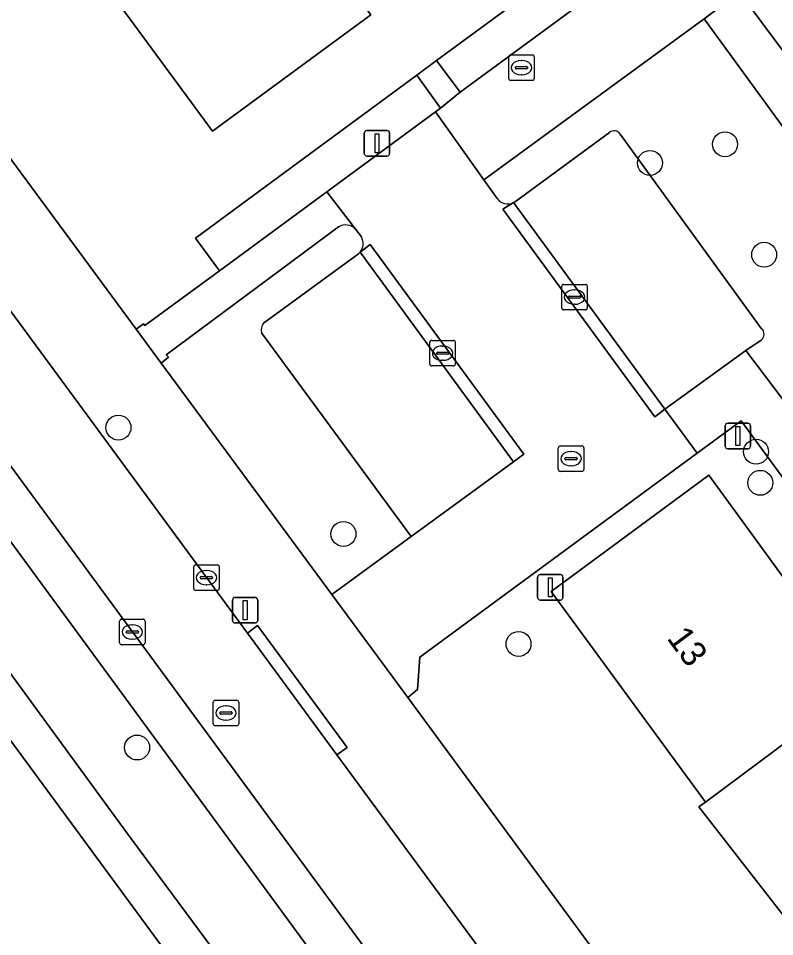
# Model space of a CAD drawing. Extents: x 161798 to 162385, y 382315 to 382833.
# Drawn here: x 161979.15 to 162008.8, y 382435.21 to 382471.21 of the extents above; entities that cross this region are included whole.
import ezdxf

# ---------------------------------------------------------------- set-up
doc = ezdxf.new("R2010")
doc.units = 0
for name, color, linetype in [('IMGEO_Boom', 7, 'Continuous'), ('IMGEO_Erf', 7, 'Continuous'), ('IMGEO_Groenvoorziening', 7, 'Continuous'), ('IMGEO_Kolk', 7, 'Continuous'), ('IMGEO_Lichtmast', 7, 'Continuous'), ('IMGEO_Pand', 7, 'Continuous'), ('IMGEO_Pand_nummerreeks', 7, 'Continuous'), ('IMGEO_Parkeervlak_open', 7, 'Continuous'), ('IMGEO_Rijbaan_lokaal_open', 7, 'Continuous'), ('IMGEO_Rioolput', 7, 'Continuous'), ('IMGEO_Voetpad_open', 7, 'Continuous')]:
    doc.layers.add(name, color=color, linetype=linetype)

msp = doc.modelspace()

# ---------------------------------------------------------------- linework, layer by layer
at = {"layer": 'IMGEO_Boom'}
for centre in [(162006.853, 382466.276), (162003.909, 382465.545), (162008.388, 382461.945), (161983.07, 382455.167), (162008.07, 382454.219), (162008.233, 382453), (161991.892, 382450.996), (161998.756, 382446.683), (161983.802, 382442.621)]:
    msp.add_circle(centre, 0.489, dxfattribs=at)
at = {"layer": 'IMGEO_Erf'}
msp.add_lwpolyline([(161993.848, 382481.105), (161991.185, 382479.149), (161991.967, 382478.093), (161989.346, 382476.259), (161992.965, 382471.347), (161986.763, 382466.795), (161980.965, 382474.667), (161975.014, 382482.748), (161981.215, 382487.314), (161984.822, 382482.405), (161987.368, 382484.277), (161988.215, 382483.124), (161990.921, 382485.104), (161992.408, 382483.072)], close=True, dxfattribs=at)
for points in [[(161965.971, 382483.156), (161983.764, 382459.026), (161984.052, 382459.232), (161984.106, 382459.163), (161987.033, 382461.316), (161986.084, 382462.594), (161989.614, 382465.192), (161994.772, 382468.988), (161995.546, 382469.558), (161999.114, 382472.184)], [(161992.675, 382417.668), (161993.681, 382416.287), (161998.059, 382419.476), (161983.404, 382439.272), (161954.726, 382478.543), (161954.147, 382478.116), (161955.929, 382475.702), (161949.886, 382471.244), (161948.092, 382473.677), (161947.771, 382473.441), (161945.307, 382476.783), (161945.26, 382476.846), (161940.383, 382473.25)], [(161938.983, 382434.18), (161953.966, 382445.201), (161956.484, 382441.778), (161962.042, 382445.866), (161962.546, 382445.181), (161963.788, 382446.095), (161956.287, 382456.292), (161953.507, 382454.248), (161948.615, 382460.899), (161951.433, 382462.972), (161950.757, 382463.891), (161954.931, 382466.962), (161958.958, 382469.924), (161992.199, 382424.732)], [(162009.495, 382452.688), (162007.481, 382455.433), (162005.757, 382454.164), (161994.889, 382446.161), (161994.794, 382444.891), (161994.413, 382444.586), (162012.934, 382419.392)], [(162012.164, 382432.155), (162005.83, 382440.291), (162006.084, 382440.48), (162005.81, 382440.854), (162004.978, 382441.988), (162000.03, 382448.734), (162006.221, 382453.297), (162009.909, 382448.237)]]:
    msp.add_lwpolyline(points, dxfattribs=at)
at = {"layer": 'IMGEO_Groenvoorziening'}
for points in [[(162001.181, 382471.785), (162000.27, 382473.035), (162000, 382472.836), (161999.114, 382472.184), (161995.546, 382469.558), (161996.468, 382468.315)], [(161995.501, 382467.545), (161995.699, 382467.691), (161994.772, 382468.988), (161989.614, 382465.192), (161986.084, 382462.594), (161987.033, 382461.316), (161991.236, 382464.408)]]:
    msp.add_lwpolyline(points, close=True, dxfattribs=at)
for points in [[(162006.029, 382471.189), (161997.4, 382464.883), (161997.922, 382464.147)], [(162008.275, 382458.597), (162007.669, 382458.194), (162009.907, 382455.239), (162014.95, 382458.955), (162006.029, 382471.189)], [(161998.562, 382463.992), (161998.632, 382464.037), (162002.325, 382466.739)], [(162002.74, 382466.671), (162008.289, 382459.041)], [(161991.7, 382463.036), (161984.946, 382458.022), (161985.026, 382457.933), (161984.744, 382457.697), (161991.438, 382448.62), (161994.548, 382450.89), (161988.675, 382458.883)], [(161992.599, 382462.646), (161992.373, 382462.938)], [(161988.761, 382459.265), (161992.481, 382461.979)]]:
    msp.add_lwpolyline(points, dxfattribs=at)
for centre, radius, start, end in [((162002.502, 382466.521), 0.281, 32.2401, 129.1488), ((161998.329, 382464.427), 0.494, 214.579, 298.1926), ((161991.978, 382462.582), 0.532, 41.9776, 121.4524), ((161992.113, 382462.387), 0.55, 321.503, 28.0394), ((161992.089, 382462.416), 0.587, 311.8745, 320.79), ((161989.108, 382458.986), 0.445, 141.2003, 193.4247), ((162008.086, 382458.825), 0.296, 309.6656, 46.7223)]:
    msp.add_arc(centre, radius, start, end, dxfattribs=at)
at = {"layer": 'IMGEO_Kolk'}
for p, q in [((162000.451, 382459.856), (162000.451, 382460.708)), ((162000.526, 382460.782), (162001.378, 382460.782)), ((162001.452, 382460.708), (162001.452, 382459.856)), ((162000.71, 382460.276), (162000.71, 382460.288)), ((162000.753, 382460.325), (162001.151, 382460.325)), ((162000.939, 382460.562), (162000.964, 382460.562)), ((162001.194, 382460.288), (162001.194, 382460.276)), ((162001.148, 382460.239), (162000.75, 382460.239)), ((162000.962, 382460.002), (162000.937, 382460.002)), ((162001.378, 382459.782), (162000.526, 382459.782)), ((161995.277, 382457.657), (161995.277, 382458.509)), ((161995.352, 382458.583), (161996.204, 382458.583)), ((161996.278, 382458.509), (161996.278, 382457.657)), ((161995.536, 382458.077), (161995.536, 382458.089)), ((161995.579, 382458.126), (161995.977, 382458.126)), ((161995.765, 382458.363), (161995.79, 382458.363)), ((161996.02, 382458.089), (161996.02, 382458.077)), ((161995.974, 382458.04), (161995.576, 382458.04)), ((161995.788, 382457.803), (161995.763, 382457.803)), ((161996.204, 382457.583), (161995.352, 382457.583)), ((161986.02, 382448.856), (161986.02, 382449.708)), ((161986.095, 382449.782), (161986.947, 382449.782)), ((161986.508, 382449.562), (161986.533, 382449.562)), ((161987.021, 382449.708), (161987.021, 382448.856)), ((161986.279, 382449.276), (161986.279, 382449.288)), ((161986.717, 382449.239), (161986.319, 382449.239)), ((161986.322, 382449.325), (161986.72, 382449.325)), ((161986.763, 382449.288), (161986.763, 382449.276)), ((161986.947, 382448.782), (161986.095, 382448.782)), ((161986.531, 382449.002), (161986.506, 382449.002)), ((161983.186, 382447.653), (161984.038, 382447.653)), ((161983.111, 382446.727), (161983.111, 382447.579)), ((161983.599, 382447.433), (161983.624, 382447.433)), ((161984.112, 382447.579), (161984.112, 382446.727)), ((161983.37, 382447.147), (161983.37, 382447.159)), ((161983.808, 382447.11), (161983.41, 382447.11)), ((161983.413, 382447.196), (161983.811, 382447.196)), ((161983.854, 382447.159), (161983.854, 382447.147)), ((161984.038, 382446.653), (161983.186, 382446.653)), ((161983.622, 382446.873), (161983.597, 382446.873))]:
    msp.add_line(p, q, dxfattribs=at)
for points in [[(162000.451, 382459.856), (162000.451, 382460.708)], [(162000.526, 382460.782), (162001.378, 382460.782)], [(162001.452, 382460.708), (162001.452, 382459.856)], [(162001.378, 382459.782), (162000.526, 382459.782)], [(161995.277, 382457.657), (161995.277, 382458.509)], [(161995.352, 382458.583), (161996.204, 382458.583)], [(161996.278, 382458.509), (161996.278, 382457.657)], [(161996.204, 382457.583), (161995.352, 382457.583)], [(161986.02, 382448.856), (161986.02, 382449.708)], [(161986.095, 382449.782), (161986.947, 382449.782)], [(161987.021, 382449.708), (161987.021, 382448.856)], [(161986.947, 382448.782), (161986.095, 382448.782)], [(161983.186, 382447.653), (161984.038, 382447.653)], [(161983.111, 382446.727), (161983.111, 382447.579)], [(161984.112, 382447.579), (161984.112, 382446.727)], [(161984.038, 382446.653), (161983.186, 382446.653)]]:
    msp.add_lwpolyline(points, dxfattribs=at)
for centre, radius, start, end in [((162000.528, 382460.706), 0.0765, 91.552, 178.448), ((162000.528, 382460.706), 0.0765, 91.552, 178.448), ((162001.376, 382460.706), 0.0765, 1.552, 88.448), ((162001.376, 382460.706), 0.0765, 1.552, 88.448), ((162000.75, 382460.285), 0.0403, 85.8775, 175.7526), ((162000.747, 382460.275), 0.0366, 178.938, 274.7102), ((162001.151, 382460.282), 0.043, 264.8664, 352.4533), ((162001.155, 382460.287), 0.0386, 1.7309, 96.639), ((162000.528, 382459.858), 0.0765, 181.552, 268.448), ((162000.528, 382459.858), 0.0765, 181.552, 268.448), ((162001.376, 382459.858), 0.0765, 271.552, 358.448), ((162001.376, 382459.858), 0.0765, 271.552, 358.448), ((161995.354, 382458.507), 0.0765, 91.552, 178.448), ((161995.354, 382458.507), 0.0765, 91.552, 178.448), ((161996.202, 382458.507), 0.0765, 1.552, 88.448), ((161996.202, 382458.507), 0.0765, 1.552, 88.448), ((161995.576, 382458.086), 0.0403, 85.8775, 175.7526), ((161995.981, 382458.088), 0.0386, 1.7309, 96.639), ((161995.573, 382458.076), 0.0366, 178.938, 274.7102), ((161995.977, 382458.083), 0.043, 264.8664, 352.4533), ((161995.354, 382457.659), 0.0765, 181.552, 268.448), ((161995.354, 382457.659), 0.0765, 181.552, 268.448), ((161996.202, 382457.659), 0.0765, 271.552, 358.448), ((161996.202, 382457.659), 0.0765, 271.552, 358.448), ((161986.097, 382449.706), 0.0765, 91.552, 178.448), ((161986.097, 382449.706), 0.0765, 91.552, 178.448), ((161986.945, 382449.706), 0.0765, 1.552, 88.448), ((161986.945, 382449.706), 0.0765, 1.552, 88.448), ((161986.319, 382449.285), 0.0403, 85.8775, 175.7526), ((161986.316, 382449.275), 0.0366, 178.938, 274.7102), ((161986.72, 382449.282), 0.043, 264.8664, 352.4533), ((161986.724, 382449.287), 0.0386, 1.7309, 96.639), ((161986.097, 382448.858), 0.0765, 181.552, 268.448), ((161986.097, 382448.858), 0.0765, 181.552, 268.448), ((161986.945, 382448.858), 0.0765, 271.552, 358.448), ((161986.945, 382448.858), 0.0765, 271.552, 358.448), ((161983.188, 382447.577), 0.0765, 91.552, 178.448), ((161983.188, 382447.577), 0.0765, 91.552, 178.448), ((161984.036, 382447.577), 0.0765, 1.552, 88.448), ((161984.036, 382447.577), 0.0765, 1.552, 88.448), ((161983.41, 382447.156), 0.0403, 85.8775, 175.7526), ((161983.407, 382447.146), 0.0366, 178.938, 274.7102), ((161983.811, 382447.153), 0.043, 264.8664, 352.4533), ((161983.815, 382447.158), 0.0386, 1.7309, 96.639), ((161983.188, 382446.729), 0.0765, 181.552, 268.448), ((161983.188, 382446.729), 0.0765, 181.552, 268.448), ((161984.036, 382446.729), 0.0765, 271.552, 358.448), ((161984.036, 382446.729), 0.0765, 271.552, 358.448)]:
    msp.add_arc(centre, radius, start, end, dxfattribs=at)
for centre, major_axis, ratio, start_param, end_param in [((162000.938, 382460.282), (-0.387, 0.002), 0.722429, 4.712389, 7.853982), ((162000.963, 382460.282), (-0.39, 0.002), 0.717154, 1.570796, 4.712389), ((161995.764, 382458.083), (-0.387, 0.002), 0.722429, 4.712389, 7.853982), ((161995.789, 382458.083), (-0.39, 0.002), 0.717154, 1.570796, 4.712389), ((161986.507, 382449.282), (-0.387, 0.002), 0.722429, 4.712389, 7.853982), ((161986.532, 382449.282), (-0.39, 0.002), 0.717154, 1.570796, 4.712389), ((161983.598, 382447.153), (-0.387, 0.002), 0.722429, 4.712389, 7.853982), ((161983.623, 382447.153), (-0.39, 0.002), 0.717154, 1.570796, 4.712389)]:
    msp.add_ellipse(centre, major_axis=major_axis, ratio=ratio, start_param=start_param, end_param=end_param, dxfattribs=at)
at = {"layer": 'IMGEO_Lichtmast'}
for p, q in [((161992.81, 382466.813), (161993.6, 382466.813)), ((161993.6, 382466.813), (161992.81, 382466.813)), ((161992.71, 382465.913), (161992.71, 382466.713)), ((161992.71, 382466.713), (161992.71, 382465.913)), ((161993.7, 382466.713), (161993.7, 382465.913)), ((161993.7, 382465.913), (161993.7, 382466.713)), ((161993.6, 382465.813), (161992.81, 382465.813)), ((161992.81, 382465.813), (161993.6, 382465.813)), ((162006.861, 382454.438), (162006.861, 382455.238)), ((162006.861, 382455.238), (162006.861, 382454.438)), ((162006.961, 382455.338), (162007.751, 382455.338)), ((162007.751, 382455.338), (162006.961, 382455.338)), ((162007.851, 382455.238), (162007.851, 382454.438)), ((162007.851, 382454.438), (162007.851, 382455.238)), ((162007.751, 382454.338), (162006.961, 382454.338)), ((162006.961, 382454.338), (162007.751, 382454.338)), ((161999.506, 382448.505), (161999.506, 382449.305)), ((161999.506, 382449.305), (161999.506, 382448.505)), ((161999.606, 382449.405), (162000.396, 382449.405)), ((162000.396, 382449.405), (161999.606, 382449.405)), ((162000.496, 382449.305), (162000.496, 382448.505)), ((162000.496, 382448.505), (162000.496, 382449.305)), ((161987.541, 382447.605), (161987.541, 382448.405)), ((161987.541, 382448.405), (161987.541, 382447.605)), ((161987.641, 382448.505), (161988.431, 382448.505)), ((161988.431, 382448.505), (161987.641, 382448.505)), ((161988.531, 382448.405), (161988.531, 382447.605)), ((161988.531, 382447.605), (161988.531, 382448.405)), ((162000.396, 382448.405), (161999.606, 382448.405)), ((161999.606, 382448.405), (162000.396, 382448.405)), ((161988.431, 382447.505), (161987.641, 382447.505)), ((161987.641, 382447.505), (161988.431, 382447.505))]:
    msp.add_line(p, q, dxfattribs=at)
for points in [[(161993.13, 382466.688), (161993.28, 382466.688), (161993.28, 382465.938), (161993.13, 382465.938), (161993.13, 382466.688)], [(162007.281, 382455.213), (162007.431, 382455.213), (162007.431, 382454.463), (162007.281, 382454.463), (162007.281, 382455.213)], [(161999.926, 382449.28), (162000.076, 382449.28), (162000.076, 382448.53), (161999.926, 382448.53), (161999.926, 382449.28)], [(161987.961, 382448.38), (161988.111, 382448.38), (161988.111, 382447.63), (161987.961, 382447.63), (161987.961, 382448.38)]]:
    msp.add_lwpolyline(points, dxfattribs=at)
for centre, start, end in [((161992.81, 382466.713), 90, 180), ((161992.81, 382466.713), 90, 180), ((161993.6, 382466.713), 0, 90), ((161993.6, 382466.713), 360, 90), ((161992.81, 382465.913), 180, 270), ((161992.81, 382465.913), 180, 270), ((161993.6, 382465.913), 270, 0), ((161993.6, 382465.913), 270, 0), ((162006.961, 382455.238), 90, 180), ((162006.961, 382455.238), 90, 180), ((162007.751, 382455.238), 0, 90), ((162007.751, 382455.238), 360, 90), ((162006.961, 382454.438), 180, 270), ((162006.961, 382454.438), 180, 270), ((162007.751, 382454.438), 270, 0), ((162007.751, 382454.438), 270, 0), ((161999.606, 382449.305), 90, 180), ((161999.606, 382449.305), 90, 180), ((162000.396, 382449.305), 0, 90), ((162000.396, 382449.305), 360, 90), ((161987.641, 382448.405), 90, 180), ((161987.641, 382448.405), 90, 180), ((161988.431, 382448.405), 0, 90), ((161988.431, 382448.405), 360, 90), ((161999.606, 382448.505), 180, 270), ((161999.606, 382448.505), 180, 270), ((162000.396, 382448.505), 270, 0), ((162000.396, 382448.505), 270, 0), ((161987.641, 382447.605), 180, 270), ((161987.641, 382447.605), 180, 270), ((161988.431, 382447.605), 270, 0), ((161988.431, 382447.605), 270, 0)]:
    msp.add_arc(centre, 0.1, start, end, dxfattribs=at)
at = {"layer": 'IMGEO_Pand'}
for points in [[(161992.408, 382483.072), (161980.965, 382474.667), (161986.763, 382466.795), (161992.965, 382471.347), (161989.346, 382476.259), (161991.967, 382478.093), (161991.185, 382479.149), (161993.848, 382481.105)], [(162023.322, 382470.839), (162023.027, 382471.235), (162017.674, 382478.245), (162016.933, 382479.242), (162007.424, 382472.237), (162010.085, 382468.639), (162011.452, 382469.65), (162012.419, 382468.351), (162012.001, 382468.042), (162014.651, 382464.45), (162019.117, 382467.74), (162019.403, 382467.951), (162020.939, 382469.083)], [(162004.978, 382441.988), (162005.81, 382440.854), (162006.084, 382440.48), (162012.297, 382445.1), (162014.128, 382446.461), (162011.818, 382449.569), (162009.909, 382448.237), (162006.221, 382453.297), (162000.03, 382448.734)], [(162019.568, 382440.542), (162016.135, 382445.239), (162013.597, 382443.352), (162012.297, 382445.1), (162006.084, 382440.48), (162005.83, 382440.291), (162012.164, 382432.155), (162018.358, 382436.738), (162017.04, 382438.599)]]:
    msp.add_lwpolyline(points, close=True, dxfattribs=at)
msp.add_lwpolyline([(161992.199, 382424.732), (161958.958, 382469.924), (161954.931, 382466.962), (161950.757, 382463.891), (161951.433, 382462.972), (161948.615, 382460.899), (161953.507, 382454.248), (161956.287, 382456.292), (161963.788, 382446.095), (161962.546, 382445.181), (161962.042, 382445.866), (161956.484, 382441.778), (161953.966, 382445.201), (161938.983, 382434.18)], dxfattribs=at)
at = {"layer": 'IMGEO_Parkeervlak_open'}
for points in [[(161996.412, 382429.744), (161966.539, 382470.379), (161966.741, 382469.631), (161966.415, 382468.203)], [(161966.551, 382467.446), (161993.315, 382430.945)], [(162002.325, 382466.739), (161998.632, 382464.037), (161998.562, 382463.992)], [(162008.289, 382459.041), (162002.74, 382466.671)], [(161998.562, 382463.992), (162004.499, 382455.882), (162007.669, 382458.194), (162008.275, 382458.597)], [(161988.675, 382458.883), (161994.548, 382450.89), (161998.562, 382453.823), (161992.544, 382462.045)], [(161992.481, 382461.979), (161988.761, 382459.265)]]:
    msp.add_lwpolyline(points, dxfattribs=at)
for centre, radius, start, end in [((162002.502, 382466.521), 0.281, 32.2401, 129.1488), ((161992.089, 382462.416), 0.587, 311.8745, 320.79), ((161989.108, 382458.986), 0.445, 141.2003, 193.4247), ((162008.086, 382458.825), 0.296, 309.6656, 46.7223)]:
    msp.add_arc(centre, radius, start, end, dxfattribs=at)
at = {"layer": 'IMGEO_Rijbaan_lokaal_open'}
for points in [[(161967.008, 382475.225), (161964.496, 382472.499), (161966.099, 382471.022), (161966.539, 382470.379), (161996.412, 382429.744), (161996.57, 382429.553), (161999.468, 382431.685), (161991.637, 382442.328), (161988.124, 382447.103), (161970.053, 382471.662)], [(161997.922, 382464.147), (161997.4, 382464.883), (161995.501, 382467.545), (161991.236, 382464.408), (161992.373, 382462.938), (161992.599, 382462.646)], [(161998.139, 382463.729), (161998.562, 382463.992)], [(161992.544, 382462.045), (161992.935, 382462.344), (161998.967, 382454.122), (161998.562, 382453.823), (161994.548, 382450.89), (161991.438, 382448.62), (161994.413, 382444.586), (161994.794, 382444.891), (161994.889, 382446.161), (162005.757, 382454.164), (162004.499, 382455.882), (162004.099, 382455.591), (161998.139, 382463.729)]]:
    msp.add_lwpolyline(points, dxfattribs=at)
for centre, radius, start, end in [((161998.329, 382464.427), 0.494, 214.579, 298.1926), ((161992.113, 382462.387), 0.55, 321.503, 28.0394)]:
    msp.add_arc(centre, radius, start, end, dxfattribs=at)
at = {"layer": 'IMGEO_Rioolput'}
for p, q in [((161998.372, 382468.853), (161998.372, 382469.705)), ((161998.447, 382469.779), (161999.299, 382469.779)), ((161999.373, 382469.705), (161999.373, 382468.853)), ((161998.631, 382469.273), (161998.631, 382469.285)), ((161998.674, 382469.322), (161999.072, 382469.322)), ((161998.86, 382469.559), (161998.885, 382469.559)), ((161999.115, 382469.285), (161999.115, 382469.273)), ((161999.069, 382469.236), (161998.671, 382469.236)), ((161998.883, 382468.999), (161998.858, 382468.999)), ((161999.299, 382468.779), (161998.447, 382468.779)), ((162000.317, 382453.519), (162000.317, 382454.371)), ((162000.392, 382454.445), (162001.244, 382454.445)), ((162000.805, 382454.225), (162000.83, 382454.225)), ((162001.318, 382454.371), (162001.318, 382453.519)), ((162000.576, 382453.939), (162000.576, 382453.951)), ((162001.014, 382453.902), (162000.616, 382453.902)), ((162000.619, 382453.988), (162001.017, 382453.988)), ((162001.06, 382453.951), (162001.06, 382453.939)), ((162001.244, 382453.445), (162000.392, 382453.445)), ((162000.828, 382453.665), (162000.803, 382453.665)), ((161986.862, 382444.474), (161987.714, 382444.474)), ((161986.787, 382443.548), (161986.787, 382444.4)), ((161987.275, 382444.254), (161987.3, 382444.254)), ((161987.788, 382444.4), (161987.788, 382443.548)), ((161987.046, 382443.968), (161987.046, 382443.98)), ((161987.484, 382443.931), (161987.086, 382443.931)), ((161987.089, 382444.017), (161987.487, 382444.017)), ((161987.298, 382443.694), (161987.273, 382443.694)), ((161987.53, 382443.98), (161987.53, 382443.968)), ((161987.714, 382443.474), (161986.862, 382443.474))]:
    msp.add_line(p, q, dxfattribs=at)
for points in [[(161998.372, 382468.853), (161998.372, 382469.705)], [(161998.447, 382469.779), (161999.299, 382469.779)], [(161999.373, 382469.705), (161999.373, 382468.853)], [(161999.299, 382468.779), (161998.447, 382468.779)], [(162000.317, 382453.519), (162000.317, 382454.371)], [(162000.392, 382454.445), (162001.244, 382454.445)], [(162001.318, 382454.371), (162001.318, 382453.519)], [(162001.244, 382453.445), (162000.392, 382453.445)], [(161986.862, 382444.474), (161987.714, 382444.474)], [(161986.787, 382443.548), (161986.787, 382444.4)], [(161987.788, 382444.4), (161987.788, 382443.548)], [(161987.714, 382443.474), (161986.862, 382443.474)]]:
    msp.add_lwpolyline(points, dxfattribs=at)
for centre, radius, start, end in [((161998.449, 382469.703), 0.0765, 91.552, 178.448), ((161998.449, 382469.703), 0.0765, 91.552, 178.448), ((161999.297, 382469.703), 0.0765, 1.552, 88.448), ((161999.297, 382469.703), 0.0765, 1.552, 88.448), ((161998.671, 382469.282), 0.0403, 85.8775, 175.7526), ((161998.668, 382469.272), 0.0366, 178.938, 274.7102), ((161999.072, 382469.279), 0.043, 264.8664, 352.4533), ((161999.076, 382469.284), 0.0386, 1.7309, 96.639), ((161998.449, 382468.855), 0.0765, 181.552, 268.448), ((161998.449, 382468.855), 0.0765, 181.552, 268.448), ((161999.297, 382468.855), 0.0765, 271.552, 358.448), ((161999.297, 382468.855), 0.0765, 271.552, 358.448), ((162000.394, 382454.369), 0.0765, 91.552, 178.448), ((162000.394, 382454.369), 0.0765, 91.552, 178.448), ((162001.242, 382454.369), 0.0765, 1.552, 88.448), ((162001.242, 382454.369), 0.0765, 1.552, 88.448), ((162000.616, 382453.948), 0.0403, 85.8775, 175.7526), ((162000.613, 382453.938), 0.0366, 178.938, 274.7102), ((162001.017, 382453.945), 0.043, 264.8664, 352.4533), ((162001.021, 382453.95), 0.0386, 1.7309, 96.639), ((162000.394, 382453.521), 0.0765, 181.552, 268.448), ((162000.394, 382453.521), 0.0765, 181.552, 268.448), ((162001.242, 382453.521), 0.0765, 271.552, 358.448), ((162001.242, 382453.521), 0.0765, 271.552, 358.448), ((161986.864, 382444.398), 0.0765, 91.552, 178.448), ((161986.864, 382444.398), 0.0765, 91.552, 178.448), ((161987.712, 382444.398), 0.0765, 1.552, 88.448), ((161987.712, 382444.398), 0.0765, 1.552, 88.448), ((161987.086, 382443.977), 0.0403, 85.8775, 175.7526), ((161987.083, 382443.967), 0.0366, 178.938, 274.7102), ((161987.487, 382443.974), 0.043, 264.8664, 352.4533), ((161987.491, 382443.979), 0.0386, 1.7309, 96.639), ((161986.864, 382443.55), 0.0765, 181.552, 268.448), ((161986.864, 382443.55), 0.0765, 181.552, 268.448), ((161987.712, 382443.55), 0.0765, 271.552, 358.448), ((161987.712, 382443.55), 0.0765, 271.552, 358.448)]:
    msp.add_arc(centre, radius, start, end, dxfattribs=at)
for centre, major_axis, ratio, start_param, end_param in [((161998.859, 382469.279), (-0.387, 0.002), 0.722429, 4.712389, 7.853982), ((161998.884, 382469.279), (-0.39, 0.002), 0.717154, 1.570796, 4.712389), ((162000.804, 382453.945), (-0.387, 0.002), 0.722429, 4.712389, 7.853982), ((162000.829, 382453.945), (-0.39, 0.002), 0.717154, 1.570796, 4.712389), ((161987.274, 382443.974), (-0.387, 0.002), 0.722429, 4.712389, 7.853982), ((161987.299, 382443.974), (-0.39, 0.002), 0.717154, 1.570796, 4.712389)]:
    msp.add_ellipse(centre, major_axis=major_axis, ratio=ratio, start_param=start_param, end_param=end_param, dxfattribs=at)
at = {"layer": 'IMGEO_Voetpad_open'}
for points in [[(161994.413, 382444.586), (161991.438, 382448.62), (161984.744, 382457.697), (161983.764, 382459.026), (161965.971, 382483.156), (161965.116, 382484.335), (161963.685, 382483.413), (161959.54, 382489.735), (161955.47, 382495.94), (161951.298, 382502.303), (161949.963, 382504.519), (161948.623, 382503.653)], [(161938.715, 382497.147), (161939.523, 382495.623), (161943.046, 382494.363), (161946.327, 382489.811), (161950.356, 382484.334), (161950.42, 382484.381), (161954.726, 382478.543), (161983.404, 382439.272), (161998.059, 382419.476), (162001.282, 382415.062), (162005.738, 382408.96), (162006.916, 382407.381), (162011.459, 382401.201), (162015.66, 382395.487), (162015.773, 382395.333), (162016.93, 382392.603), (162016.974, 382392.447), (162019.512, 382383.48), (162025.97, 382385.896)], [(162031.539, 382494.162), (162027.016, 382490.833), (162025.399, 382489.685), (162018.29, 382484.454), (162016.708, 382483.289), (162009.756, 382478.166), (162008.16, 382476.967), (162004.068, 382473.92), (162001.181, 382471.785), (161996.468, 382468.315), (161995.699, 382467.691), (161995.501, 382467.545), (161997.4, 382464.883), (162006.029, 382471.189), (162007.424, 382472.237), (162016.933, 382479.242), (162016.83, 382479.386), (162022.878, 382483.771), (162033.451, 382491.503)], [(162010.085, 382468.639), (162007.424, 382472.237), (162006.029, 382471.189), (162014.95, 382458.955)], [(161970.053, 382471.662), (161988.124, 382447.103), (161988.526, 382447.399), (161992.039, 382442.624), (161991.637, 382442.328), (161999.468, 382431.685), (161999.673, 382431.407), (162000, 382431.645), (162001.35, 382432.629), (162003.905, 382429.219), (162002.433, 382428.179), (162002.849, 382427.58), (162009.488, 382418.005), (162009.898, 382418.289), (162012.74, 382414.19), (162012.33, 382413.906), (162013.778, 382411.818)], [(161993.315, 382430.945), (161966.551, 382467.446)], [(161992.373, 382462.938), (161991.236, 382464.408), (161987.033, 382461.316), (161984.106, 382459.163), (161984.052, 382459.232), (161983.764, 382459.026), (161984.744, 382457.697), (161985.026, 382457.933), (161984.946, 382458.022), (161991.7, 382463.036)], [(162009.907, 382455.239), (162007.669, 382458.194), (162004.499, 382455.882), (162005.757, 382454.164), (162007.481, 382455.433), (162009.495, 382452.688)], [(162033.24, 382387.513), (162033.178, 382387.292), (162032.951, 382386.532), (162032.83, 382385.614), (162037.166, 382386.303), (162033.504, 382391.316), (162029.806, 382396.378), (162026.571, 382400.806), (162023.288, 382405.3), (162022.628, 382406.187), (162018.079, 382412.392), (162015.189, 382416.324), (162012.934, 382419.392), (161994.413, 382444.586)]]:
    msp.add_lwpolyline(points, dxfattribs=at)
for points in [[(161995.546, 382469.558), (161994.772, 382468.988), (161995.699, 382467.691), (161996.468, 382468.315)], [(161998.562, 382463.992), (161998.139, 382463.729), (162004.099, 382455.591), (162004.499, 382455.882)], [(161992.935, 382462.344), (161992.544, 382462.045), (161998.562, 382453.823), (161998.967, 382454.122)], [(161991.637, 382442.328), (161992.039, 382442.624), (161988.526, 382447.399), (161988.124, 382447.103)]]:
    msp.add_lwpolyline(points, close=True, dxfattribs=at)
msp.add_arc((161991.978, 382462.582), 0.532, 41.9776, 121.4524, dxfattribs=at)

# ---------------------------------------------------------------- texts
at = {"layer": 'IMGEO_Pand_nummerreeks'}
msp.add_text('13', height=1, rotation=306.3654, dxfattribs=at).set_placement((162004.545, 382446.903))

doc.saveas('drawing.dxf')
